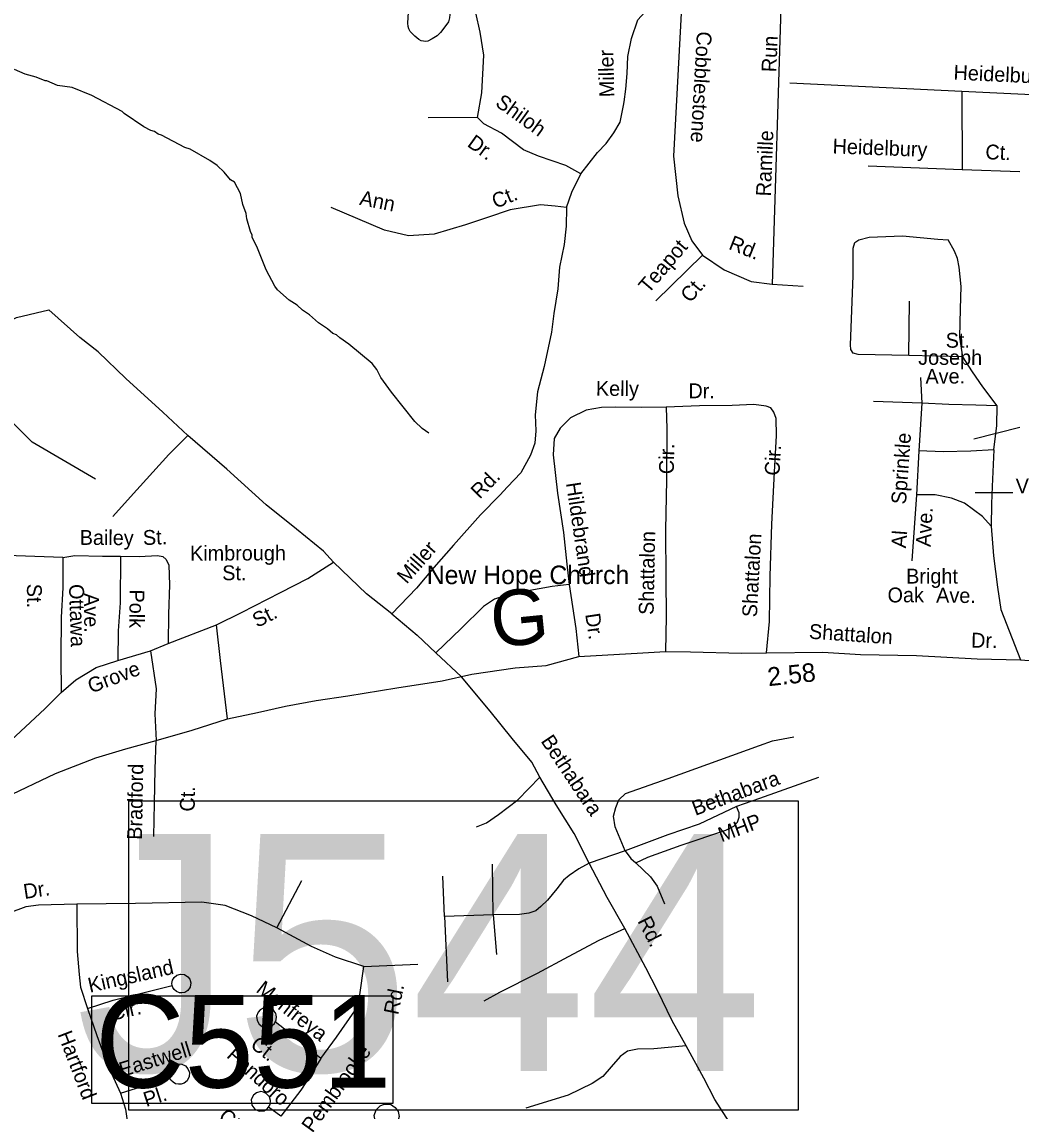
# Model space of a CAD drawing. Extents: x 1551653 to 1702041, y 811336 to 920032.
# Drawn here: x 1609143 to 1613566, y 881998 to 886819 of the extents above; entities that cross this region are included whole.
import ezdxf

# ---------------------------------------------------------------- set-up
doc = ezdxf.new("R2010")
doc.units = 0
for name, color, linetype in [('Old_Level_10', 7, 'Continuous'), ('Old_Level_11', 7, 'Continuous'), ('Old_Level_17', 7, 'Continuous'), ('Old_Level_22', 7, 'Continuous'), ('Old_Level_31', 7, 'Continuous'), ('Old_Level_32', 7, 'Continuous'), ('Old_Level_35', 7, 'Continuous'), ('Old_Level_4', 7, 'Continuous'), ('Old_Level_59', 7, 'Continuous'), ('Old_Level_62', 7, 'Continuous')]:
    doc.layers.add(name, color=color, linetype=linetype)

msp = doc.modelspace()

# ---------------------------------------------------------------- linework, layer by layer
at = {"layer": 'Old_Level_31'}
msp.add_lwpolyline([(1609451.881, 882508.056), (1610784.218, 882508.056), (1610784.218, 882031.67), (1609451.881, 882031.67), (1609451.881, 882508.056)], dxfattribs=at)
at = {"layer": 'Old_Level_32'}
msp.add_lwpolyline([(1609068.981, 883386.478), (1609291.664, 883492.623), (1609470.158, 883561.239), (1609602.46, 883601.977), (1609736.686, 883638.876), (1609896.886, 883683.65), (1610053.204, 883734.306), (1610185.268, 883763.243), (1610309.483, 883790.136), (1610445.667, 883814.985), (1610585.769, 883835.756), (1610801.828, 883871.989), (1611002.529, 883902.9), (1611133.602, 883932.453), (1611325.305, 883959.614), (1611463.066, 883971.109), (1611607.696, 884010.313), (1611890.338, 884026.495), (1611991.971, 884031.829), (1612102.01, 884030.592), (1612327.056, 884024.56), (1612438.975, 884027.289), (1612687.946, 884028.914), (1612853.842, 884019.14), (1613102.857, 884015.362), (1613370.504, 884000.319), (1613562.325, 883996.021), (1613791.063, 883977.706)], dxfattribs=at)
at = {"layer": 'Old_Level_35'}
for p, q in [((1612504.275, 886955.7), (1612463.669, 885658.026)), ((1612540.852, 886548.536), (1613303.42, 886512.246)), ((1613303.42, 886512.246), (1613811.124, 886488.085)), ((1613303.42, 886512.246), (1613303.66, 886165.68)), ((1611159.692, 886396.166), (1610941.029, 886394.735)), ((1612888.144, 886181.357), (1613303.66, 886165.68)), ((1613303.66, 886165.68), (1613559.914, 886156.011)), ((1611948.939, 885584.771), (1612154.599, 885785.932)), ((1612463.669, 885658.026), (1612599.901, 885649.301)), ((1613067.586, 885342.716), (1613071.514, 885582.527)), ((1613307.217, 885336.819), (1613067.586, 885342.716)), ((1613120.419, 885244.733), (1613125.108, 885130.77)), ((1613125.108, 885130.77), (1612911.355, 885139.116)), ((1613125.108, 885130.77), (1613112.841, 884920.895)), ((1613560.133, 885022.964), (1613355.515, 884971.778)), ((1613112.841, 884920.895), (1613102.663, 884725.186)), ((1613102.663, 884725.186), (1613081.528, 884433.442)), ((1613528.161, 884735.044), (1613361.909, 884735.044)), ((1609323.471, 884447.943), (1608907.051, 884463.693)), ((1609821.837, 884343.115), (1609821.837, 884343.115)), ((1609790.032, 884068.245), (1610004.625, 884150.539)), ((1609711.912, 884035.014), (1609790.032, 884068.245)), ((1609567.559, 883992.117), (1609711.912, 884035.014)), ((1610974.72, 884026.502), (1611088.411, 883921.059)), ((1611813.204, 883149.819), (1611653.549, 883095.733)), ((1611229.109, 882866.959), (1611225.181, 883091.045)), ((1611013.049, 882859.097), (1611005.192, 883037.973)), ((1610271.555, 882809.017), (1610381.62, 883018.512)), ((1611229.109, 882866.959), (1611013.049, 882859.097)), ((1611013.049, 882859.097), (1611026.798, 882570.144)), ((1611229.109, 882866.959), (1611242.859, 882692.015)), ((1610655.702, 882638.398), (1610895.255, 882649.196)), ((1610288.821, 881976.959), (1610234.693, 882016.456))]:
    msp.add_line(p, q, dxfattribs=at)
for points in [[(1612066.466, 886967.52), (1612026.944, 886224.175), (1612045.613, 886048.31), (1612073.499, 885927.381), (1612108.121, 885849.886), (1612154.599, 885785.932)], [(1611159.692, 886396.166), (1611178.688, 886504.901), (1611188.054, 886670.609), (1611170.922, 886772.82), (1611151.657, 886858.86)], [(1611616.121, 886146.608), (1611689.916, 886240.27), (1611728.504, 886280.316), (1611763.23, 886327.929), (1611790.606, 886374.237), (1611805.634, 886447.875), (1611808.695, 886465.432), (1611816.331, 886521.551), (1611822.048, 886590.202), (1611823.903, 886665.715), (1611840.117, 886745.449), (1611869.191, 886827.109), (1611899.152, 886862.288)], [(1611362.635, 886251.711), (1611265.452, 886326.084), (1611186.847, 886367.561), (1611159.692, 886396.166)], [(1611616.121, 886146.608), (1611549.857, 886183.06), (1611429.807, 886224.536), (1611362.635, 886251.711)], [(1611553.914, 885996.735), (1611577.243, 886065.152), (1611616.121, 886146.608)], [(1611553.914, 885996.735), (1611502.287, 886002.997), (1611438.144, 886009.259), (1611303.6, 885987.341), (1611203.475, 885952.897), (1611106.479, 885920.019), (1610967.242, 885879.312), (1610854.601, 885871.484), (1610748.218, 885896.534), (1610511.985, 885996.735)], [(1611553.914, 885996.735), (1611551.894, 885914.274), (1611542.963, 885833.91), (1611522.625, 885733.71), (1611514.766, 885637.564), (1611497.557, 885527.97), (1611486.606, 885444.992), (1611453.752, 885293.127), (1611425.557, 885181.505), (1611413.808, 885079.622), (1611417.142, 885009.067), (1611413.041, 884954.49), (1611394.268, 884901.258), (1611350.846, 884823.008), (1611292.383, 884760.956), (1611257.788, 884724.238), (1611172.972, 884637.109), (1611053.573, 884502.654), (1610966.513, 884403.563), (1610889.42, 884312.474), (1610780.488, 884199.281)], [(1613067.586, 885342.716), (1612843.669, 885346.648), (1612822.064, 885352.545), (1612812.242, 885368.27), (1612810.278, 885389.892), (1612822.064, 885694.57), (1612822.064, 885817.424), (1612829.92, 885842.978), (1612847.597, 885854.772), (1612892.774, 885866.566), (1613040.088, 885872.463), (1613197.223, 885856.738), (1613242.399, 885854.772)], [(1613299.36, 885647.394), (1613291.503, 885732.901), (1613283.646, 885772.214), (1613269.897, 885803.665), (1613242.399, 885854.772)], [(1612154.599, 885785.932), (1612251.038, 885720.817), (1612370.715, 885669.654), (1612463.669, 885658.026)], [(1607553.275, 885667.496), (1607575.692, 885667.496), (1607658.882, 885707.287), (1607757.172, 885738.508), (1607825.164, 885755.939), (1607927.208, 885765.073), (1607997.195, 885762.451), (1608107.059, 885734.509), (1608175.4, 885704.313), (1608240.144, 885678.396), (1608372.314, 885640.397), (1608477.951, 885609.633), (1608607.026, 885568.249), (1608750.086, 885524.717), (1608869.725, 885483.864), (1608952.053, 885471.586), (1609021.961, 885464.962), (1609118.503, 885509.936), (1609262.742, 885544.48)], [(1613307.217, 885336.819), (1613293.468, 885423.308), (1613297.396, 885549.111), (1613299.36, 885647.394)], [(1609876.686, 884988.609), (1609766.997, 885091.728), (1609602.979, 885240.75), (1609480.713, 885358.742), (1609398.703, 885421.375), (1609262.742, 885544.48)], [(1613458.86, 885118.988), (1613395.605, 885203.154), (1613350.429, 885269.987), (1613307.217, 885336.819)], [(1611993.715, 885113.729), (1611885.838, 885112.919), (1611771.8, 885114.234), (1611707.935, 885112.932), (1611639.828, 885099.707), (1611571.515, 885066.472), (1611524.773, 885021.396), (1611498.421, 884975.304), (1611493.759, 884903.355), (1611513.716, 884733.247), (1611539.796, 884559.015), (1611554.159, 884418.842), (1611565.337, 884328.76)], [(1611993.715, 885113.729), (1611996.567, 885017.614), (1611996.179, 884791.689), (1611991.675, 884569.849), (1611993.292, 884353.888), (1611993.525, 884187.983), (1611991.971, 884031.829)], [(1612438.975, 884027.289), (1612450.913, 884164.686), (1612455.214, 884366.516), (1612461.684, 884596.522), (1612474.154, 884826.207), (1612482.045, 884988.142), (1612480.785, 885064.011), (1612471.152, 885092.223), (1612457.31, 885110.317), (1612437.468, 885118.522), (1612381.572, 885125.261), (1612285.618, 885120.409), (1612141.727, 885119.93), (1611993.715, 885113.729)], [(1613444.72, 884925.16), (1613457.915, 885032.955), (1613458.86, 885118.988), (1613364.868, 885121.898), (1613245.77, 885125.261), (1613125.108, 885130.77)], [(1609544.898, 884630.157), (1609623.514, 884717.414), (1609792.995, 884903.884), (1609876.686, 884988.609)], [(1610521.512, 884428.214), (1610478.349, 884475.728), (1610357.949, 884573.938), (1610224.145, 884681.926), (1610049.336, 884839.587), (1609876.686, 884988.609)], [(1613444.72, 884925.16), (1613342.622, 884918.364), (1613219.694, 884916.5), (1613112.841, 884920.895)], [(1613444.72, 884925.16), (1613436.826, 884763.224), (1613434.047, 884685.436), (1613433.056, 884587.398)], [(1613433.056, 884587.398), (1613393.493, 884629.826), (1613314.244, 884688.667), (1613256.469, 884711.256), (1613184.73, 884726.121), (1613102.663, 884725.186)], [(1613433.056, 884587.398), (1613443.581, 884455.305), (1613459.986, 884317.09), (1613474.802, 884218.931), (1613562.325, 883996.021)], [(1609323.471, 884447.943), (1609324.354, 884314.046), (1609317.313, 884184.111)], [(1609323.471, 884447.943), (1609377.5, 884457.654), (1609499.508, 884454.573), (1609579.34, 884453.953)], [(1609579.34, 884453.953), (1609577.759, 884248.061), (1609568.642, 884124.174), (1609567.559, 883992.117)], [(1609579.34, 884453.953), (1609661.374, 884453.287), (1609743.29, 884456.627), (1609766.82, 884452.546), (1609781.177, 884440.246), (1609792.857, 884414.196), (1609796.308, 884328.074), (1609791.072, 884198.304), (1609790.032, 884068.245)], [(1610004.625, 884150.539), (1610115.005, 884205.532), (1610287.702, 884294.078), (1610408.994, 884355.156), (1610521.512, 884428.214)], [(1610780.488, 884199.281), (1610668.265, 884287.831), (1610521.512, 884428.214)], [(1611565.337, 884328.76), (1611489.11, 884319.702), (1611375.022, 884299.006), (1611288.828, 884281.946), (1611234.645, 884264.636), (1611186.338, 884231.198), (1611087.316, 884134.351), (1610974.72, 884026.502)], [(1611565.337, 884328.76), (1611595.009, 884134.443), (1611607.696, 884010.313)], [(1610780.488, 884199.281), (1610892.71, 884104.253), (1610974.72, 884026.502)], [(1609317.313, 884184.111), (1609315.903, 884006.234), (1609316.539, 883850.329)], [(1610053.204, 883734.306), (1610021.426, 883992.504), (1610004.625, 884150.539)], [(1609711.912, 884035.014), (1609736.512, 883866.812), (1609731.679, 883756.845), (1609736.686, 883638.876)], [(1609316.539, 883850.329), (1609381.139, 883907.652), (1609471.473, 883961.051), (1609567.559, 883992.117)], [(1611435.781, 883476.829), (1611399.182, 883543.105), (1611312.856, 883646.772), (1611215.74, 883767.717), (1611088.411, 883921.059)], [(1608976.182, 883517.243), (1609080.857, 883626.383), (1609116.688, 883659.883), (1609244.049, 883778.958), (1609316.539, 883850.329)], [(1609727.04, 883213.218), (1609730.442, 883361.036), (1609733.49, 883511.065), (1609736.686, 883638.876)], [(1611813.204, 883149.819), (1611769.26, 883256.161), (1611761.403, 883303.338), (1611771.224, 883342.651), (1611784.973, 883376.068), (1611814.436, 883403.586), (1612002.998, 883470.419), (1612407.619, 883616.861), (1612464.581, 883636.518), (1612558.861, 883654.209)], [(1611154.55, 883257.263), (1611198.737, 883274.976), (1611252.89, 883310.498), (1611337.464, 883375.822), (1611435.781, 883476.829)], [(1611653.549, 883095.733), (1611586.647, 883227.478), (1611506.999, 883353.724), (1611435.781, 883476.829)], [(1612668.856, 883474.35), (1612407.62, 883381.964), (1612305.482, 883346.582)], [(1612305.482, 883346.582), (1612140.49, 883267.955), (1612001.033, 883220.779), (1611813.204, 883149.819)], [(1611859.612, 883096.942), (1611912.645, 883122.496), (1612059.959, 883175.569), (1612258.342, 883242.401), (1612293.697, 883260.093), (1612309.41, 883277.784), (1612317.267, 883299.406), (1612317.267, 883319.062), (1612305.482, 883346.582)], [(1611813.204, 883149.819), (1611838.006, 883116.599), (1611859.612, 883096.942)], [(1611653.549, 883095.733), (1611608.197, 883071.389), (1611564.985, 883041.904), (1611539.45, 883020.282), (1611509.988, 882982.934), (1611468.74, 882931.826), (1611439.277, 882904.308), (1611417.671, 882884.65), (1611386.245, 882874.822), (1611344.996, 882868.925), (1611229.109, 882866.959)], [(1611811.092, 882806.328), (1611733.399, 882944.552), (1611653.549, 883095.733)], [(1611859.612, 883096.942), (1611924.43, 883036.007), (1611953.893, 882994.728), (1611987.284, 882916.101)], [(1609386.722, 882914.845), (1609217.149, 882910.562), (1609161.037, 882901.922), (1609085.503, 882873.846), (1608966.497, 882823.625)], [(1610271.555, 882809.017), (1610159.333, 882863.011), (1610042.793, 882908.365), (1609939.203, 882923.483), (1609645.698, 882917.004), (1609386.722, 882914.845)], [(1609386.722, 882914.845), (1609387.641, 882705.386), (1609396.274, 882603.878), (1609402.748, 882547.725), (1609432.962, 882452.696)], [(1610655.702, 882638.398), (1610530.531, 882679.433), (1610424.782, 882726.947), (1610271.555, 882809.017)], [(1611188.143, 882487.323), (1611258.543, 882524.718), (1611425.157, 882609.387), (1611561.515, 882682.261), (1611698.066, 882754.931), (1611811.092, 882806.328)], [(1612082.705, 882287.444), (1612020.622, 882397.531), (1611956.321, 882532.314), (1611903.568, 882632.038), (1611811.092, 882806.328)], [(1609808.476, 882554.204), (1609806.865, 882563.643), (1609809.756, 882577.79), (1609817.41, 882590.244), (1609829.211, 882599.811), (1609845.317, 882604.486), (1609862.292, 882602.741), (1609877.305, 882593.23), (1609885.487, 882582.255), (1609890.76, 882565.94), (1609887.981, 882547.386), (1609877.272, 882532.393), (1609863.89, 882523.86), (1609851.239, 882521.717), (1609840.451, 882522.534), (1609826.75, 882527.816), (1609816.331, 882537.032), (1609810.707, 882545.953), (1609808.476, 882554.204)], [(1610465.787, 882231.809), (1610534.847, 882325.235), (1610616.856, 882441.861), (1610638.438, 882513.133), (1610655.702, 882638.398)], [(1609432.962, 882452.696), (1609547.342, 882489.412), (1609719.532, 882533.064), (1609808.476, 882554.204)], [(1610264.1, 882393.029), (1610268.903, 882402.937), (1610269.782, 882416.526), (1610266.275, 882431.205), (1610256.363, 882445.617), (1610241.934, 882454.515), (1610227.193, 882457.816), (1610210.323, 882454.755), (1610196.957, 882447.022), (1610187.925, 882435.798), (1610181.767, 882418.314), (1610183.785, 882399.463), (1610193.657, 882383.052), (1610206.869, 882373.377), (1610222.597, 882369.456), (1610237.636, 882370.952), (1610250.569, 882377.094), (1610260.363, 882386.3), (1610264.1, 882393.029)], [(1609432.962, 882452.696), (1609473.967, 882333.911), (1609523.603, 882200.007), (1609579.432, 882078.428)], [(1610465.787, 882231.809), (1610375.198, 882306.12), (1610264.1, 882393.029)], [(1612082.705, 882287.444), (1611940.268, 882274.486), (1611866.892, 882272.326), (1611823.73, 882263.688), (1611791.358, 882239.931), (1611750.353, 882194.576), (1611713.665, 882151.381), (1611666.186, 882121.145), (1611560.438, 882069.311), (1611372.68, 882010.998)], [(1612353.999, 881820.697), (1612323.521, 881872.912), (1612210.035, 882049.874), (1612160.398, 882144.902), (1612082.705, 882287.444)], [(1610465.787, 882231.809), (1610418.308, 882154.058), (1610377.304, 882091.426), (1610288.821, 881976.959)], [(1609793.674, 882160.936), (1609794.038, 882169.135), (1609797.089, 882181.281), (1609805.551, 882193.915), (1609819.15, 882203.446), (1609833.451, 882207.957), (1609851.233, 882206.596), (1609866.692, 882199.276), (1609877.43, 882186.051), (1609884.31, 882170.103), (1609883.349, 882152.311), (1609873.753, 882133.095), (1609861.131, 882122.544), (1609847.637, 882118.217), (1609836.01, 882117.252), (1609822.453, 882119.729), (1609811.781, 882126.35), (1609802.555, 882135.142), (1609795.245, 882149.699), (1609793.674, 882160.936)], [(1609579.432, 882078.428), (1609716.662, 882120.219), (1609795.245, 882149.699)], [(1609579.432, 882078.428), (1609601.014, 882007.157), (1609613.962, 881922.927), (1609605.33, 881780.384)], [(1610234.693, 882016.456), (1610241.74, 882028.519), (1610242.875, 882044.907), (1610238.813, 882061.797), (1610223.918, 882077.109), (1610212.225, 882082.752), (1610200.864, 882084.983), (1610181.75, 882079.966), (1610167.524, 882069.251), (1610157.931, 882050.032), (1610160.421, 882024.97), (1610174.063, 882006.879), (1610193.505, 881998.48), (1610214.555, 882000.455), (1610228.137, 882008.985), (1610234.693, 882016.456)], [(1610751.845, 881923.246), (1610733.127, 881927.83), (1610716.376, 881940.576), (1610705.916, 881957.6), (1610702.55, 881979.08), (1610711.474, 882004.716), (1610727.829, 882021.793), (1610745.808, 882030.034), (1610773.8, 882028.863), (1610795.335, 882015.218), (1610807.783, 881997.554), (1610812.12, 881974.654), (1610806.06, 881952.164), (1610793.734, 881936.406), (1610779.945, 881927.479), (1610764.85, 881923.184), (1610751.845, 881923.246)]]:
    msp.add_lwpolyline(points, dxfattribs=at)
at = {"layer": 'Old_Level_4'}
msp.add_line((1609379.984, 882175.689), (1609379.984, 882175.689), dxfattribs=at)
msp.add_line((1609379.984, 882175.689), (1609379.984, 882175.689), dxfattribs=at)
msp.add_lwpolyline([(1609616.726, 883370.971), (1612578.093, 883370.971), (1612578.093, 882003.255), (1609616.726, 882003.255), (1609616.726, 883370.971)], dxfattribs=at)
at = {"layer": 'Old_Level_59'}
msp.add_lwpolyline([(1609468.669, 884795.024), (1609187.748, 884958.245), (1608907.749, 885236.398), (1608799.686, 885278.024), (1608096.46, 885245.603)], dxfattribs=at)
at = {"layer": 'Old_Level_62'}
for points in [[(1610860.152, 886884.71), (1611026.757, 886880.506), (1611032.294, 886873.842), (1611035.984, 886863.692), (1611037.215, 886850.774), (1611035.984, 886835.805), (1611030.243, 886818.375), (1611019.58, 886802.176), (1610995.487, 886771.828), (1610981.03, 886757.27), (1610959.192, 886742.916), (1610939.918, 886733.791), (1610930.178, 886732.458), (1610920.028, 886732.664), (1610910.288, 886734.509), (1610899.932, 886740.25), (1610882.298, 886755.117), (1610861.69, 886776.647), (1610855.129, 886787.515), (1610852.565, 886798.383), (1610851.643, 886813.044), (1610854.001, 886861.744), (1610855.846, 886876.097), (1610860.152, 886884.71)], [(1610943.608, 884999.153), (1610913.978, 885019.658), (1610882.503, 885050.211), (1610778.644, 885179.907), (1610731.687, 885244.703), (1610714.258, 885280.997), (1610692.727, 885307.347), (1610590.099, 885393.161), (1610550.626, 885419.818), (1610534.837, 885434.069), (1610518.946, 885440.323), (1610495.262, 885460.725), (1610455.687, 885487.382), (1610416.317, 885522.036), (1610384.637, 885542.541), (1610360.953, 885564.994), (1610325.376, 885587.55), (1610274.113, 885632.457), (1610262.425, 885648.656), (1610223.568, 885721.244), (1610185.121, 885817.926), (1610161.95, 885866.318), (1610162.052, 885874.316), (1610154.26, 885890.412), (1610139.189, 885946.699), (1610135.601, 885970.69), (1610120.222, 886010.983), (1610110.995, 886059.17), (1610083.825, 886109.613), (1610065.986, 886119.865), (1610038.611, 886154.314), (1610007.033, 886182.919), (1609975.455, 886205.372), (1609888.308, 886254.892), (1609864.419, 886263.299), (1609761.381, 886317.023), (1609745.387, 886321.227), (1609729.598, 886333.53), (1609713.706, 886337.836), (1609681.923, 886354.342), (1609594.981, 886413.808), (1609587.086, 886421.907), (1609452.265, 886492.24), (1609364.913, 886527.714), (1609301.039, 886536.736), (1609253.467, 886557.549), (1609245.47, 886557.652), (1609205.69, 886574.363), (1609157.912, 886587.179), (1609110.34, 886607.992)]]:
    msp.add_lwpolyline(points, dxfattribs=at)

# ---------------------------------------------------------------- texts
at = {"layer": 'Old_Level_10'}
for s, height, rotation, p in [('Cobblestone', 65.61666, 266.680164, (1612130.89, 886777.855)), ('Run', 65.6167, 87.642575, (1612481.693, 886595.013)), ('Miller', 65.6167, 91.165461, (1611764.783, 886486.033)), ('Heidelbury', 65.6167, 357.275436, (1613264.877, 886563.43)), ('Shiloh', 65.6167, 324.290117, (1611233.602, 886450.327)), ('Dr.', 65.6167, 324.290117, (1611109.748, 886271.007)), ('Ramille', 65.6167, 87.642575, (1612457.186, 886045.507)), ('Heidelbury', 65.6167, 357.83925, (1612729.882, 886236.64)), ('Ct.', 65.6167, 357.839225, (1613406.047, 886211.084)), ('Ct.', 65.6167, 22.703075, (1611239.516, 885991.006)), ('Ann', 65.6167, 348.418231, (1610633.976, 886009.917)), ('Teapot', 65.6167, 49.440572, (1611916.011, 885612.988)), ('Rd.', 65.6167, 338.309753, (1612266.708, 885814.726)), ('Ct.', 65.6167, 49.440572, (1612101.173, 885571.946)), ('St.', 65.6167, 0.277269, (1613231.486, 885376.719)), ('Joseph', 65.6167, 359.849211, (1613109.632, 885301.207)), ('Ave.', 65.6167, 0.344481, (1613141.887, 885217.498)), ('Kelly', 65.6167, 359.339033, (1611683.005, 885164.483)), ('Dr.', 65.6167, 359.339033, (1612092.428, 885153.574)), ('Sprinkle', 65.6167, 85.856508, (1613055.297, 884682.053)), ('Cir.', 65.6167, 88.836739, (1612027.908, 884816.401)), ('Cir.', 65.6167, 86.892247, (1612495.253, 884809.351)), ('Rd.', 65.6167, 45.770689, (1611169.752, 884703.798)), ('Hildebrand', 65.6167, 278.512933, (1611550.78, 884777.239)), ('Vivian', 65.6167, 0.652778, (1613541.707, 884731.803)), ('Ave.', 65.6167, 86.654908, (1613164.369, 884494.281)), ('Bailey', 65.6167, 359.554981, (1609398.737, 884504.578)), ('St.', 65.6167, 2.334781, (1609679.837, 884503.236)), ('Shattalon', 65.6167, 88.836739, (1611938.461, 884193.916)), ('Shattalon', 65.6167, 86.892247, (1612395.669, 884182.832)), ('Al', 65.6167, 85.856508, (1613055.734, 884487.934)), ('Kimbrough', 65.6167, 0.098575, (1609887.111, 884434.823)), ('Miller', 65.6167, 48.697842, (1610845.989, 884327.748)), ('St.', 65.6167, 0.130436, (1610029.533, 884347.84)), ('Bright', 65.6167, 359.939139, (1613056.264, 884333.34)), ('St.', 65.6167, 270.414231, (1609165.267, 884331.974)), ('Ottawa', 65.6167, 271.733069, (1609351.467, 884329.801)), ('Ave.', 65.6167, 270.255981, (1609418.154, 884290.615)), ('Polk', 65.6167, 269.537558, (1609619.826, 884307.093)), ('Oak', 65.6167, 0.247194, (1612974.198, 884249.627)), ('Ave.', 65.6167, 359.086936, (1613188.757, 884249.259)), ('St.', 65.6167, 26.727858, (1610184.011, 884136.306)), ('Dr.', 65.6167, 278.681892, (1611635.759, 884197.271)), ('Grove', 65.6167, 20.981081, (1609449.531, 883846.109)), ('Bethabara', 65.6167, 303.760019, (1611436.962, 883636.074)), ('Bradford', 65.6167, 88.836178, (1609674.068, 883198.797)), ('Bethabara', 65.6167, 20.400181, (1612123.48, 883304.925)), ('Ct.', 65.6167, 88.836178, (1609907.354, 883323.357)), ('MHP', 65.6167, 20.400181, (1612238.978, 883187.873)), ('Dr.', 65.6167, 8.531078, (1609154.68, 882937.183)), ('Rd.', 65.6167, 296.941422, (1611866.121, 882839.901)), ('Kingsland', 65.6167, 12.699947, (1609443.463, 882522.258)), ('Menfreya', 65.6167, 321.965003, (1610175.162, 882529.142)), ('Rd.', 65.6167, 78.363961, (1610807.719, 882421.683)), ('Cir.', 65.6167, 12.699947, (1609543.302, 882399.098)), ('Hartford', 65.6167, 291.019794, (1609300.095, 882338.898)), ('Ct.', 65.6167, 321.965003, (1610149.665, 882283.976)), ('Eastwell', 65.6167, 17.161436, (1609585.083, 882148.361)), ('Pendoro', 65.6167, 317.989506, (1610044.755, 882239.183)), ('Pembrooke', 65.6167, 54.076111, (1610428.671, 881899.06)), ('Pl.', 65.6167, 18.012442, (1609693.226, 882016.334)), ('Ct.', 65.6167, 321.965003, (1610008.566, 881964.478))]:
    msp.add_text(s, height=height, rotation=rotation, dxfattribs=at).set_placement(p)
at = {"layer": 'Old_Level_11'}
for s, rotation, p in [('Shattalon', 356.131894, (1612624.614, 884089.431)), ('Dr.', 358.716456, (1613343.132, 884050.168))]:
    msp.add_text(s, height=65.6167, rotation=rotation, dxfattribs=at).set_placement(p)
at = {"layer": 'Old_Level_17'}
msp.add_text('2.58', height=82.0208, rotation=6.083047, dxfattribs=at).set_placement((1612447.049, 883878.844))
at = {"layer": 'Old_Level_22'}
msp.add_text('New Hope Church', height=82.02083, dxfattribs=at).set_placement((1610934.774, 884330.482))
msp.add_text('G', height=246.062, rotation=5.715169, dxfattribs=at).set_placement((1611228.563, 884048.931))
at = {"layer": 'Old_Level_31'}
msp.add_text('C551', height=410.1042, dxfattribs=at).set_placement((1609467.089, 882102.732))
at = {"layer": 'Old_Level_4'}
msp.add_text('J544', height=1049.8646, dxfattribs=at).set_placement((1609379.984, 882175.689))

doc.saveas('drawing.dxf')
